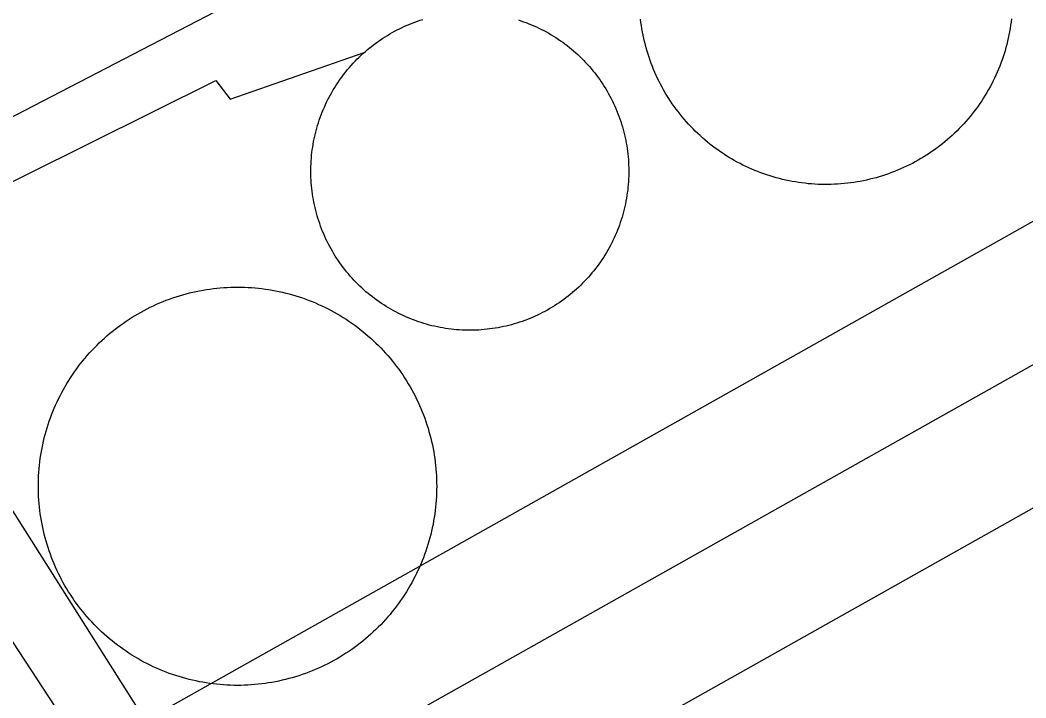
# Model space of a CAD drawing. Extents: x 3651524 to 3689615, y 505651 to 531377.
# Drawn here: x 3680784.3 to 3680905, y 516261.6 to 516343 of the extents above; entities that cross this region are included whole.
import ezdxf

# ---------------------------------------------------------------- set-up
doc = ezdxf.new("R2010")
doc.units = 0
for name, color, linetype in [('V-DOMW-TANK', 7, 'Continuous'), ('V-ROAD-CNTR', 7, 'Continuous'), ('V-UTIL-LINE', 7, 'Continuous')]:
    doc.layers.add(name, color=color, linetype=linetype)

msp = doc.modelspace()

# ---------------------------------------------------------------- linework, layer by layer
at = {"layer": 'V-DOMW-TANK'}
for points in [[(3680826.722, 516340.026), (3680826.99, 516340.225), (3680827.26, 516340.42), (3680827.533, 516340.61), (3680827.811, 516340.792), (3680828.09, 516340.975), (3680828.372, 516341.149), (3680828.661, 516341.321), (3680828.95, 516341.485), (3680829.243, 516341.644), (3680829.538, 516341.8), (3680829.837, 516341.949), (3680830.132, 516342.095), (3680830.437, 516342.234), (3680830.742, 516342.367), (3680831.049, 516342.496), (3680831.358, 516342.619), (3680831.67, 516342.738), (3680831.985, 516342.853), (3680832.3, 516342.957), (3680832.618, 516343.061)], [(3680844.097, 516343.002), (3680844.412, 516342.898), (3680844.728, 516342.789), (3680845.039, 516342.674), (3680845.35, 516342.552), (3680845.657, 516342.427), (3680845.965, 516342.293), (3680846.268, 516342.158), (3680846.569, 516342.015), (3680846.868, 516341.865), (3680847.165, 516341.714), (3680847.46, 516341.556), (3680847.749, 516341.394), (3680848.035, 516341.226), (3680848.32, 516341.052), (3680848.603, 516340.874), (3680848.881, 516340.692), (3680849.155, 516340.506), (3680849.428, 516340.313), (3680849.694, 516340.114), (3680849.962, 516339.914), (3680850.222, 516339.707), (3680850.481, 516339.496), (3680850.734, 516339.281), (3680850.986, 516339.062), (3680851.232, 516338.836), (3680851.474, 516338.609), (3680851.713, 516338.376), (3680851.947, 516338.138), (3680852.178, 516337.898), (3680852.404, 516337.653), (3680852.625, 516337.405), (3680852.842, 516337.153), (3680853.055, 516336.897), (3680853.264, 516336.637), (3680853.469, 516336.373), (3680853.667, 516336.106), (3680853.862, 516335.836), (3680854.05, 516335.562), (3680854.237, 516335.285), (3680854.417, 516335.005), (3680854.591, 516334.72), (3680854.761, 516334.433), (3680854.927, 516334.142), (3680855.086, 516333.852), (3680855.24, 516333.557)], [(3680884.762, 516323.548), (3680884.375, 516323.487), (3680883.99, 516323.431), (3680883.603, 516323.382), (3680883.212, 516323.341), (3680882.823, 516323.306), (3680882.431, 516323.28), (3680882.042, 516323.261), (3680881.651, 516323.245), (3680881.26, 516323.237), (3680880.869, 516323.237), (3680880.478, 516323.243), (3680880.086, 516323.255), (3680879.693, 516323.276), (3680879.308, 516323.302), (3680878.915, 516323.337), (3680878.526, 516323.38), (3680878.139, 516323.425), (3680877.75, 516323.478), (3680877.365, 516323.54), (3680876.98, 516323.608), (3680876.595, 516323.681), (3680876.212, 516323.761), (3680875.831, 516323.849), (3680875.452, 516323.943), (3680875.071, 516324.044), (3680874.696, 516324.152), (3680874.323, 516324.265), (3680873.951, 516324.386), (3680873.58, 516324.511), (3680873.213, 516324.646), (3680872.847, 516324.787), (3680872.484, 516324.933), (3680872.124, 516325.084), (3680871.767, 516325.244), (3680871.413, 516325.408), (3680871.061, 516325.58), (3680870.711, 516325.758), (3680870.367, 516325.94), (3680870.025, 516326.129), (3680869.685, 516326.325), (3680869.349, 516326.526), (3680869.017, 516326.733), (3680868.689, 516326.946), (3680868.362, 516327.163), (3680868.044, 516327.388), (3680867.727, 516327.618), (3680867.413, 516327.853), (3680867.106, 516328.093), (3680866.801, 516328.338), (3680866.502, 516328.59), (3680866.205, 516328.846), (3680865.914, 516329.108), (3680865.628, 516329.375), (3680865.347, 516329.645), (3680865.07, 516329.922), (3680864.798, 516330.202), (3680864.53, 516330.489), (3680864.268, 516330.78), (3680864.012, 516331.075), (3680863.76, 516331.374), (3680863.514, 516331.677), (3680863.272, 516331.986), (3680863.037, 516332.297), (3680862.805, 516332.615), (3680862.582, 516332.934), (3680862.363, 516333.258), (3680862.148, 516333.585), (3680861.941, 516333.917), (3680861.738, 516334.253), (3680861.544, 516334.593), (3680861.353, 516334.933), (3680861.169, 516335.279), (3680860.991, 516335.627), (3680860.817, 516335.977), (3680860.653, 516336.332), (3680860.495, 516336.69), (3680860.34, 516337.049), (3680860.194, 516337.411), (3680860.053, 516337.778), (3680859.92, 516338.144), (3680859.791, 516338.515), (3680859.67, 516338.884), (3680859.555, 516339.26), (3680859.445, 516339.635), (3680859.346, 516340.014), (3680859.25, 516340.393), (3680859.162, 516340.774), (3680859.08, 516341.157), (3680859.004, 516341.538), (3680858.937, 516341.925), (3680858.875, 516342.312), (3680858.822, 516342.699), (3680858.773, 516343.088)], [(3680903.311, 516343.137), (3680903.264, 516342.748), (3680903.21, 516342.361), (3680903.149, 516341.974), (3680903.081, 516341.589), (3680903.008, 516341.206), (3680902.924, 516340.825), (3680902.84, 516340.442), (3680902.748, 516340.061), (3680902.643, 516339.684), (3680902.539, 516339.307), (3680902.422, 516338.933), (3680902.303, 516338.562), (3680902.176, 516338.191), (3680902.041, 516337.823), (3680901.902, 516337.458), (3680901.756, 516337.098), (3680901.603, 516336.735), (3680901.445, 516336.377), (3680901.279, 516336.025), (3680901.109, 516335.67), (3680900.931, 516335.322), (3680900.747, 516334.976), (3680900.558, 516334.634), (3680900.364, 516334.296), (3680900.163, 516333.96), (3680899.956, 516333.628), (3680899.743, 516333.299), (3680899.524, 516332.975), (3680899.301, 516332.651), (3680899.071, 516332.338), (3680898.836, 516332.025), (3680898.596, 516331.716), (3680898.35, 516331.412), (3680898.099, 516331.111), (3680897.843, 516330.816), (3680897.58, 516330.526), (3680897.314, 516330.239), (3680897.044, 516329.956), (3680896.767, 516329.68), (3680896.485, 516329.407), (3680896.2, 516329.141), (3680895.909, 516328.879), (3680895.614, 516328.623), (3680895.315, 516328.371), (3680895.01, 516328.123), (3680894.703, 516327.884), (3680894.392, 516327.646), (3680894.074, 516327.417), (3680893.755, 516327.192), (3680893.431, 516326.972), (3680893.104, 516326.759), (3680892.772, 516326.553), (3680892.436, 516326.35), (3680892.098, 516326.153), (3680891.756, 516325.965), (3680891.41, 516325.78), (3680891.062, 516325.602), (3680890.711, 516325.43), (3680890.357, 516325.264), (3680889.999, 516325.105), (3680889.638, 516324.951), (3680889.276, 516324.806), (3680888.911, 516324.664), (3680888.545, 516324.529), (3680888.174, 516324.402), (3680887.803, 516324.281), (3680887.429, 516324.167), (3680887.052, 516324.058), (3680886.675, 516323.956), (3680886.296, 516323.861), (3680885.915, 516323.773), (3680885.532, 516323.691), (3680885.147, 516323.616), (3680884.762, 516323.548)], [(3680819.333, 516322.426), (3680819.292, 516322.756), (3680819.259, 516323.087), (3680819.232, 516323.419), (3680819.21, 516323.753), (3680819.195, 516324.085), (3680819.185, 516324.419), (3680819.181, 516324.752), (3680819.181, 516325.084), (3680819.187, 516325.418), (3680819.203, 516325.75), (3680819.222, 516326.084), (3680819.246, 516326.415), (3680819.279, 516326.747), (3680819.314, 516327.079), (3680819.355, 516327.409), (3680819.404, 516327.738), (3680819.455, 516328.066), (3680819.515, 516328.396), (3680819.582, 516328.721), (3680819.652, 516329.047), (3680819.73, 516329.371), (3680819.812, 516329.694), (3680819.9, 516330.016), (3680819.992, 516330.335), (3680820.092, 516330.653), (3680820.197, 516330.97), (3680820.305, 516331.283), (3680820.422, 516331.597), (3680820.543, 516331.906), (3680820.67, 516332.215), (3680820.801, 516332.522), (3680820.938, 516332.826), (3680821.079, 516333.127), (3680821.227, 516333.426), (3680821.381, 516333.721), (3680821.538, 516334.015), (3680821.7, 516334.306), (3680821.868, 516334.593), (3680822.042, 516334.878), (3680822.22, 516335.16), (3680822.402, 516335.439), (3680822.591, 516335.713), (3680822.783, 516335.986), (3680822.98, 516336.254), (3680823.181, 516336.52), (3680823.388, 516336.78), (3680823.598, 516337.038), (3680823.814, 516337.292), (3680824.035, 516337.542), (3680824.26, 516337.79), (3680824.487, 516338.032), (3680824.719, 516338.271), (3680824.956, 516338.505), (3680825.196, 516338.738), (3680825.442, 516338.961), (3680825.692, 516339.183), (3680825.941, 516339.4), (3680826.199, 516339.613), (3680826.457, 516339.822), (3680826.722, 516340.026)], [(3680855.24, 516333.557), (3680855.39, 516333.26), (3680855.537, 516332.961), (3680855.676, 516332.658), (3680855.807, 516332.352), (3680855.938, 516332.045), (3680856.061, 516331.736), (3680856.18, 516331.425), (3680856.291, 516331.109), (3680856.399, 516330.794), (3680856.5, 516330.474), (3680856.596, 516330.159), (3680856.686, 516329.838), (3680856.77, 516329.516), (3680856.85, 516329.192), (3680856.924, 516328.867), (3680856.991, 516328.541), (3680857.053, 516328.213), (3680857.11, 516327.886), (3680857.159, 516327.556), (3680857.204, 516327.224), (3680857.243, 516326.895), (3680857.276, 516326.563), (3680857.304, 516326.231), (3680857.325, 516325.899), (3680857.341, 516325.565), (3680857.352, 516325.234), (3680857.356, 516324.898), (3680857.354, 516324.566), (3680857.347, 516324.234), (3680857.333, 516323.9), (3680857.315, 516323.569), (3680857.29, 516323.235), (3680857.259, 516322.903), (3680857.223, 516322.575), (3680857.182, 516322.242), (3680857.132, 516321.912), (3680857.079, 516321.584), (3680857.02, 516321.256), (3680856.954, 516320.929), (3680856.881, 516320.603), (3680856.807, 516320.28), (3680856.725, 516319.956), (3680856.637, 516319.634), (3680856.543, 516319.315), (3680856.444, 516318.997), (3680856.34, 516318.68), (3680856.229, 516318.367), (3680856.115, 516318.053), (3680855.994, 516317.744), (3680855.867, 516317.435), (3680855.736, 516317.13), (3680855.598, 516316.825), (3680855.455, 516316.523), (3680855.308, 516316.224), (3680855.156, 516315.93), (3680854.998, 516315.635), (3680854.835, 516315.346), (3680854.667, 516315.057), (3680854.495, 516314.772), (3680854.318, 516314.49), (3680854.134, 516314.211), (3680853.946, 516313.937), (3680853.753, 516313.664), (3680853.557, 516313.396), (3680853.354, 516313.132), (3680853.147, 516312.87), (3680852.938, 516312.612), (3680852.721, 516312.358), (3680852.502, 516312.108), (3680852.279, 516311.86), (3680852.049, 516311.619), (3680851.818, 516311.379), (3680851.58, 516311.145), (3680851.339, 516310.912), (3680851.095, 516310.689), (3680850.845, 516310.468), (3680850.593, 516310.25), (3680850.337, 516310.037), (3680850.077, 516309.829), (3680849.813, 516309.624), (3680849.545, 516309.425), (3680849.276, 516309.231), (3680849.002, 516309.04), (3680848.725, 516308.858), (3680848.445, 516308.676), (3680848.162, 516308.501), (3680847.878, 516308.331), (3680847.587, 516308.166), (3680847.294, 516308.006), (3680846.999, 516307.85), (3680846.702, 516307.701), (3680846.401, 516307.555), (3680846.098, 516307.416), (3680845.793, 516307.283), (3680845.485, 516307.154), (3680845.176, 516307.031), (3680844.863, 516306.912), (3680844.552, 516306.8), (3680844.236, 516306.693), (3680843.919, 516306.593)], [(3680843.919, 516306.593), (3680843.599, 516306.496), (3680843.28, 516306.406), (3680842.954, 516306.322), (3680842.633, 516306.243), (3680842.309, 516306.169), (3680841.981, 516306.101), (3680841.656, 516306.04), (3680841.326, 516305.982), (3680840.996, 516305.931), (3680840.667, 516305.888), (3680840.337, 516305.849), (3680840.005, 516305.812), (3680839.673, 516305.788), (3680839.339, 516305.765), (3680839.008, 516305.751), (3680838.674, 516305.741), (3680838.342, 516305.737), (3680838.008, 516305.737), (3680837.674, 516305.745), (3680837.343, 516305.759), (3680837.009, 516305.778), (3680836.677, 516305.802), (3680836.345, 516305.833), (3680836.016, 516305.87), (3680835.684, 516305.911), (3680835.354, 516305.96), (3680835.026, 516306.013), (3680834.699, 516306.073), (3680834.371, 516306.138), (3680834.045, 516306.208), (3680833.722, 516306.286), (3680833.398, 516306.367), (3680833.077, 516306.456), (3680832.755, 516306.548), (3680832.44, 516306.648), (3680832.122, 516306.752), (3680831.809, 516306.861), (3680831.496, 516306.976), (3680831.186, 516307.099), (3680830.877, 516307.224), (3680830.572, 516307.357), (3680830.267, 516307.494), (3680829.966, 516307.635), (3680829.669, 516307.781), (3680829.372, 516307.936), (3680829.079, 516308.094), (3680828.788, 516308.256), (3680828.499, 516308.424), (3680828.215, 516308.598), (3680827.934, 516308.776), (3680827.656, 516308.958), (3680827.379, 516309.147), (3680827.109, 516309.339), (3680826.838, 516309.536), (3680826.574, 516309.736), (3680826.312, 516309.943), (3680826.054, 516310.154), (3680825.8, 516310.369), (3680825.55, 516310.59), (3680825.304, 516310.814), (3680825.061, 516311.043), (3680824.823, 516311.274), (3680824.588, 516311.512), (3680824.358, 516311.752), (3680824.133, 516311.997), (3680823.91, 516312.245), (3680823.693, 516312.497), (3680823.48, 516312.755), (3680823.273, 516313.013), (3680823.068, 516313.277), (3680822.869, 516313.546), (3680822.675, 516313.816), (3680822.484, 516314.088), (3680822.3, 516314.367), (3680822.12, 516314.648), (3680821.944, 516314.93), (3680821.774, 516315.217), (3680821.61, 516315.508), (3680821.448, 516315.798), (3680821.294, 516316.093), (3680821.145, 516316.39), (3680821, 516316.691), (3680820.86, 516316.992), (3680820.727, 516317.298), (3680820.598, 516317.605), (3680820.475, 516317.914), (3680820.357, 516318.227), (3680820.244, 516318.541), (3680820.137, 516318.856), (3680820.035, 516319.176), (3680819.941, 516319.493), (3680819.851, 516319.813), (3680819.765, 516320.134), (3680819.687, 516320.46), (3680819.613, 516320.785), (3680819.545, 516321.109), (3680819.482, 516321.437), (3680819.429, 516321.766), (3680819.376, 516322.094), (3680819.333, 516322.426)], [(3680798.072, 516307.51), (3680798.435, 516307.721), (3680798.795, 516307.928), (3680799.162, 516308.127), (3680799.532, 516308.321), (3680799.907, 516308.506), (3680800.284, 516308.684), (3680800.663, 516308.858), (3680801.046, 516309.024), (3680801.431, 516309.186), (3680801.82, 516309.335), (3680802.211, 516309.48), (3680802.604, 516309.622), (3680803, 516309.753), (3680803.399, 516309.878), (3680803.798, 516309.997), (3680804.202, 516310.107), (3680804.605, 516310.212), (3680805.011, 516310.31), (3680805.418, 516310.4), (3680805.828, 516310.482), (3680806.238, 516310.558), (3680806.649, 516310.627), (3680807.063, 516310.689), (3680807.477, 516310.742), (3680807.89, 516310.789), (3680808.306, 516310.83), (3680808.72, 516310.863), (3680809.138, 516310.887), (3680809.555, 516310.906), (3680809.973, 516310.916), (3680810.393, 516310.918), (3680810.811, 516310.916), (3680811.229, 516310.904), (3680811.642, 516310.885), (3680812.06, 516310.861), (3680812.476, 516310.826), (3680812.892, 516310.787), (3680813.305, 516310.74), (3680813.719, 516310.685), (3680814.133, 516310.623), (3680814.544, 516310.554), (3680814.956, 516310.478), (3680815.363, 516310.394), (3680815.771, 516310.304), (3680816.179, 516310.205), (3680816.58, 516310.101), (3680816.983, 516309.99), (3680817.383, 516309.872), (3680817.78, 516309.745), (3680818.173, 516309.611), (3680818.569, 516309.472), (3680818.96, 516309.325), (3680819.349, 516309.173), (3680819.734, 516309.013), (3680820.117, 516308.846), (3680820.496, 516308.674), (3680820.873, 516308.493), (3680821.245, 516308.307), (3680821.616, 516308.112), (3680821.983, 516307.914), (3680822.347, 516307.709), (3680822.706, 516307.496), (3680823.062, 516307.279), (3680823.414, 516307.054), (3680823.76, 516306.822), (3680824.104, 516306.587), (3680824.444, 516306.343), (3680824.78, 516306.095), (3680825.112, 516305.841), (3680825.438, 516305.581), (3680825.759, 516305.315), (3680826.079, 516305.044), (3680826.39, 516304.768), (3680826.697, 516304.485), (3680826.998, 516304.197), (3680827.297, 516303.908), (3680827.59, 516303.609), (3680827.877, 516303.304), (3680828.157, 516302.996), (3680828.432, 516302.685), (3680828.706, 516302.366), (3680828.968, 516302.044), (3680829.23, 516301.716), (3680829.484, 516301.385), (3680829.732, 516301.051), (3680829.974, 516300.711), (3680830.209, 516300.367), (3680830.441, 516300.019), (3680830.664, 516299.666), (3680830.883, 516299.31), (3680831.094, 516298.95), (3680831.299, 516298.587), (3680831.498, 516298.221), (3680831.69, 516297.85), (3680831.877, 516297.475), (3680832.057, 516297.098), (3680832.229, 516296.717), (3680832.395, 516296.336), (3680832.554, 516295.951), (3680832.708, 516295.562)], [(3680786.466, 516286.602), (3680786.462, 516287.02), (3680786.466, 516287.436), (3680786.478, 516287.854), (3680786.497, 516288.271), (3680786.521, 516288.687), (3680786.554, 516289.103), (3680786.593, 516289.519), (3680786.642, 516289.934), (3680786.698, 516290.348), (3680786.759, 516290.76), (3680786.829, 516291.171), (3680786.904, 516291.581), (3680786.988, 516291.99), (3680787.079, 516292.398), (3680787.177, 516292.804), (3680787.279, 516293.209), (3680787.394, 516293.61), (3680787.513, 516294.01), (3680787.64, 516294.409), (3680787.771, 516294.804), (3680787.91, 516295.2), (3680788.057, 516295.589), (3680788.209, 516295.976), (3680788.369, 516296.363), (3680788.537, 516296.744), (3680788.709, 516297.125), (3680788.889, 516297.502), (3680789.075, 516297.874), (3680789.268, 516298.245), (3680789.469, 516298.612), (3680789.673, 516298.974), (3680789.886, 516299.335), (3680790.103, 516299.689), (3680790.329, 516300.041), (3680790.562, 516300.389), (3680790.796, 516300.733), (3680791.039, 516301.071), (3680791.287, 516301.407), (3680791.541, 516301.739), (3680791.801, 516302.065), (3680792.067, 516302.388), (3680792.338, 516302.706), (3680792.614, 516303.017), (3680792.897, 516303.324), (3680793.184, 516303.627), (3680793.477, 516303.924), (3680793.776, 516304.217), (3680794.079, 516304.504), (3680794.386, 516304.786), (3680794.699, 516305.063), (3680795.017, 516305.333), (3680795.338, 516305.599), (3680795.666, 516305.858), (3680795.996, 516306.111), (3680796.331, 516306.359), (3680796.671, 516306.603), (3680797.015, 516306.838), (3680797.364, 516307.066), (3680797.716, 516307.293), (3680798.072, 516307.51)], [(3680832.708, 516295.562), (3680832.853, 516295.171), (3680832.993, 516294.778), (3680833.126, 516294.381), (3680833.251, 516293.983), (3680833.367, 516293.584), (3680833.48, 516293.18), (3680833.585, 516292.777), (3680833.683, 516292.371), (3680833.773, 516291.964), (3680833.855, 516291.554), (3680833.931, 516291.145), (3680833.998, 516290.733), (3680834.06, 516290.319), (3680834.115, 516289.906), (3680834.162, 516289.49), (3680834.201, 516289.076), (3680834.234, 516288.658), (3680834.258, 516288.243), (3680834.277, 516287.825), (3680834.287, 516287.409), (3680834.291, 516286.991), (3680834.287, 516286.574), (3680834.277, 516286.156), (3680834.258, 516285.74), (3680834.232, 516285.322), (3680834.199, 516284.906), (3680834.16, 516284.491), (3680834.111, 516284.077), (3680834.056, 516283.663), (3680833.994, 516283.25), (3680833.925, 516282.838), (3680833.849, 516282.428), (3680833.765, 516282.019), (3680833.675, 516281.611), (3680833.576, 516281.206), (3680833.474, 516280.802), (3680833.361, 516280.401), (3680833.243, 516279.999), (3680833.113, 516279.6), (3680832.984, 516279.207), (3680832.843, 516278.814), (3680832.696, 516278.422), (3680832.544, 516278.033), (3680832.384, 516277.648), (3680832.219, 516277.265), (3680832.044, 516276.886), (3680831.864, 516276.51), (3680831.678, 516276.135), (3680831.485, 516275.766), (3680831.287, 516275.4), (3680831.08, 516275.035), (3680830.869, 516274.677), (3680830.65, 516274.32), (3680830.424, 516273.968), (3680830.195, 516273.62), (3680829.958, 516273.278), (3680829.714, 516272.938), (3680829.468, 516272.602), (3680829.212, 516272.27), (3680828.952, 516271.945), (3680828.688, 516271.623), (3680828.415, 516271.306), (3680828.139, 516270.992), (3680827.856, 516270.687), (3680827.57, 516270.382), (3680827.277, 516270.085), (3680826.98, 516269.792), (3680826.677, 516269.506), (3680826.367, 516269.223), (3680826.056, 516268.948), (3680825.739, 516268.676), (3680825.415, 516268.412), (3680825.089, 516268.15), (3680824.758, 516267.898), (3680824.422, 516267.65), (3680824.082, 516267.408), (3680823.738, 516267.171), (3680823.39, 516266.941), (3680823.037, 516266.718), (3680822.681, 516266.499), (3680822.323, 516266.288), (3680821.958, 516266.083), (3680821.591, 516265.883), (3680821.221, 516265.69), (3680820.848, 516265.506), (3680820.469, 516265.326), (3680820.09, 516265.154), (3680819.707, 516264.986), (3680819.322, 516264.828), (3680818.933, 516264.674), (3680818.542, 516264.529), (3680818.149, 516264.39), (3680817.753, 516264.256), (3680817.356, 516264.132), (3680816.955, 516264.013), (3680816.553, 516263.902), (3680816.146, 516263.796), (3680815.742, 516263.701), (3680815.335, 516263.611), (3680814.923, 516263.527)], [(3680814.923, 516263.527), (3680814.516, 516263.452), (3680814.104, 516263.384), (3680813.69, 516263.323), (3680813.277, 516263.267), (3680812.863, 516263.22), (3680812.447, 516263.181), (3680812.033, 516263.149), (3680811.616, 516263.124), (3680811.196, 516263.106), (3680810.778, 516263.095), (3680810.36, 516263.091), (3680809.942, 516263.095), (3680809.529, 516263.106), (3680809.111, 516263.124), (3680808.695, 516263.151), (3680808.279, 516263.183), (3680807.864, 516263.224), (3680807.448, 516263.271), (3680807.034, 516263.327), (3680806.623, 516263.388), (3680806.211, 516263.458), (3680805.801, 516263.534), (3680805.392, 516263.62), (3680804.984, 516263.71), (3680804.579, 516263.804), (3680804.173, 516263.91), (3680803.77, 516264.021), (3680803.372, 516264.14), (3680802.973, 516264.267), (3680802.58, 516264.398), (3680802.185, 516264.537), (3680801.793, 516264.685), (3680801.406, 516264.838), (3680801.019, 516264.998), (3680800.636, 516265.164), (3680800.257, 516265.338), (3680799.881, 516265.518), (3680799.506, 516265.704), (3680799.137, 516265.897), (3680798.771, 516266.096), (3680798.408, 516266.3), (3680798.048, 516266.513), (3680797.693, 516266.733), (3680797.341, 516266.956), (3680796.993, 516267.187), (3680796.649, 516267.425), (3680796.309, 516267.666), (3680795.973, 516267.914), (3680795.643, 516268.17), (3680795.316, 516268.428), (3680794.994, 516268.694), (3680794.675, 516268.967), (3680794.365, 516269.243), (3680794.058, 516269.526), (3680793.755, 516269.813), (3680793.458, 516270.106), (3680793.165, 516270.403), (3680792.878, 516270.706), (3680792.596, 516271.015), (3680792.319, 516271.326), (3680792.049, 516271.644), (3680791.785, 516271.969), (3680791.523, 516272.293), (3680791.271, 516272.623), (3680791.021, 516272.96), (3680790.779, 516273.3), (3680790.544, 516273.645), (3680790.312, 516273.993), (3680790.089, 516274.345), (3680789.872, 516274.701), (3680789.659, 516275.06), (3680789.454, 516275.424), (3680789.256, 516275.791), (3680789.063, 516276.162), (3680788.877, 516276.534), (3680788.696, 516276.911), (3680788.524, 516277.292), (3680788.359, 516277.675), (3680788.199, 516278.06), (3680788.045, 516278.449), (3680787.9, 516278.838), (3680787.761, 516279.234), (3680787.629, 516279.629), (3680787.505, 516280.026), (3680787.386, 516280.427), (3680787.273, 516280.829), (3680787.171, 516281.234), (3680787.07, 516281.64), (3680786.984, 516282.045), (3680786.9, 516282.455), (3680786.825, 516282.867), (3680786.755, 516283.278), (3680786.694, 516283.69), (3680786.64, 516284.104), (3680786.593, 516284.519), (3680786.552, 516284.935), (3680786.519, 516285.351), (3680786.495, 516285.767), (3680786.474, 516286.184), (3680786.466, 516286.602)]]:
    msp.add_lwpolyline(points, dxfattribs=at)
at = {"layer": 'V-ROAD-CNTR'}
for points in [[(3680475.29, 516059.49), (3680954.963, 516329.201), (3680984.33, 516362.189), (3680987.036, 516368.63), (3680988.716, 516389.67), (3680984.153, 516531.462), (3680978.873, 516564.61), (3680972.633, 516585.878), (3680964.662, 516606.398), (3680946.012, 516642.235), (3680821.268, 516846.336), (3680796.263, 516884.386)], [(3680604.968, 516149.614), (3680945.426, 516341.047), (3680971.467, 516370.299), (3680972.275, 516372.222), (3680973.697, 516390.027), (3680969.191, 516530.035), (3680964.21, 516561.305), (3680958.42, 516581.042), (3680950.977, 516600.202), (3680932.944, 516634.853), (3680808.597, 516838.304), (3680790.57, 516865.737)], [(3680614.493, 516120.553), (3680964.5, 516317.355), (3680965.309, 516318.264)]]:
    msp.add_lwpolyline(points, dxfattribs=at)
at = {"layer": 'V-UTIL-LINE'}
msp.add_line((3680729.624, 516303.556), (3680852.799, 516367.386), dxfattribs=at)
for points in [[(3680729.624, 516303.556), (3680731.688, 516297.915), (3680807.792, 516335.736), (3680809.486, 516333.481), (3680825.595, 516339.101)], [(3680836.075, 516187.878), (3680754.81, 516311.891), (3680762.138, 516317.533), (3680841.711, 516191.829)]]:
    msp.add_lwpolyline(points, dxfattribs=at)

doc.saveas('drawing.dxf')
